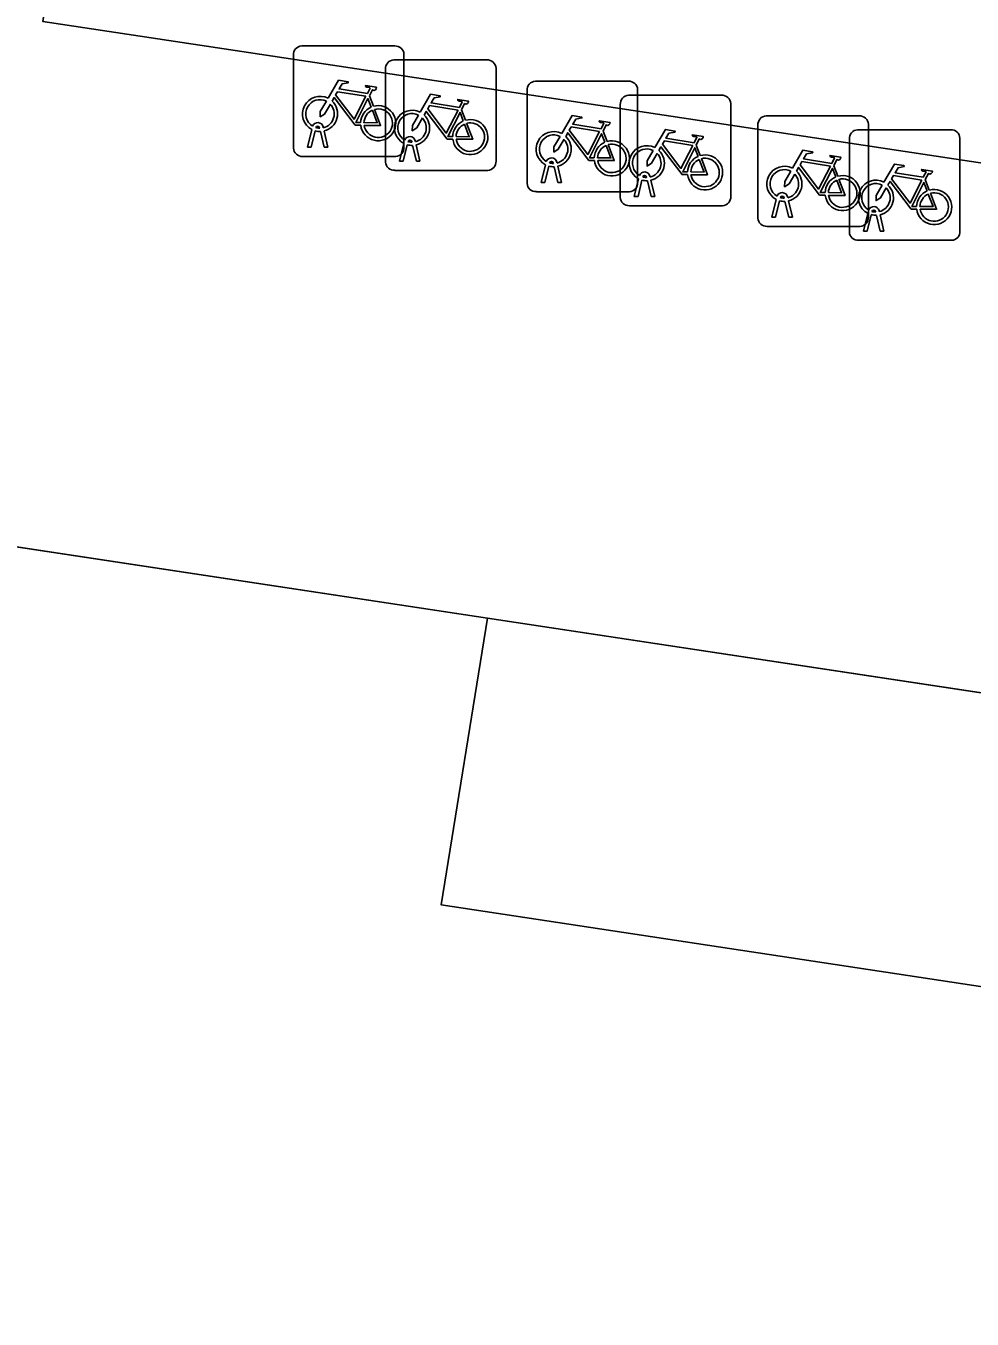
# Model space of a CAD drawing. Extents: x 163010 to 163853, y 382793 to 383982.
# Drawn here: x 163693.36 to 163701.92, y 383170.72 to 383182.42 of the extents above; entities that cross this region are included whole.
import ezdxf

# ---------------------------------------------------------------- set-up
doc = ezdxf.new("R2010")
doc.units = 0
for name, color, linetype in [('IMGEO_Fietsenrek', 7, 'Continuous'), ('IMGEO_Groenvoorziening', 7, 'Continuous'), ('IMGEO_Hek', 7, 'Continuous'), ('IMGEO_Voetpad_open', 7, 'Continuous')]:
    doc.layers.add(name, color=color, linetype=linetype)

msp = doc.modelspace()

# ---------------------------------------------------------------- linework, layer by layer
at = {"layer": 'IMGEO_Fietsenrek'}
for p, q in [((163695.777, 383181.314), (163695.777, 383182.155)), ((163695.777, 383182.155), (163695.777, 383181.314)), ((163695.852, 383182.239), (163696.693, 383182.239)), ((163696.693, 383182.239), (163695.852, 383182.239)), ((163696.777, 383182.164), (163696.777, 383181.323)), ((163696.777, 383181.323), (163696.777, 383182.164)), ((163696.61, 383181.188), (163696.61, 383182.029)), ((163696.61, 383182.029), (163696.61, 383181.188)), ((163696.685, 383182.113), (163697.526, 383182.113)), ((163697.526, 383182.113), (163696.685, 383182.113)), ((163697.61, 383182.038), (163697.61, 383181.197)), ((163697.61, 383181.197), (163697.61, 383182.038)), ((163697.966, 383181.92), (163698.807, 383181.92)), ((163698.807, 383181.92), (163697.966, 383181.92)), ((163696.464, 383181.788), (163696.5, 383181.693)), ((163697.891, 383180.995), (163697.891, 383181.836)), ((163697.891, 383181.836), (163697.891, 383180.995)), ((163698.809, 383181.793), (163699.65, 383181.793)), ((163699.65, 383181.793), (163698.809, 383181.793)), ((163698.891, 383181.845), (163698.891, 383181.004)), ((163698.891, 383181.004), (163698.891, 383181.845)), ((163697.297, 383181.662), (163697.333, 383181.567)), ((163698.734, 383180.868), (163698.734, 383181.709)), ((163698.734, 383181.709), (163698.734, 383180.868)), ((163699.734, 383181.718), (163699.734, 383180.877)), ((163699.734, 383180.877), (163699.734, 383181.718)), ((163700.054, 383181.606), (163700.895, 383181.606)), ((163700.895, 383181.606), (163700.054, 383181.606)), ((163695.904, 383181.323), (163695.943, 383181.483)), ((163695.973, 383181.471), (163695.938, 383181.323)), ((163696.015, 383181.495), (163696.014, 383181.499)), ((163696.056, 383181.323), (163696.022, 383181.465)), ((163696.046, 383181.506), (163696.047, 383181.499)), ((163696.054, 383181.469), (163696.089, 383181.323)), ((163698.578, 383181.469), (163698.614, 383181.374)), ((163699.979, 383180.681), (163699.979, 383181.522)), ((163699.979, 383181.522), (163699.979, 383180.681)), ((163700.882, 383181.48), (163701.723, 383181.48)), ((163701.723, 383181.48), (163700.882, 383181.48)), ((163700.979, 383181.531), (163700.979, 383180.69)), ((163700.979, 383180.69), (163700.979, 383181.531)), ((163695.938, 383181.323), (163695.904, 383181.323)), ((163696.089, 383181.323), (163696.056, 383181.323)), ((163696.737, 383181.197), (163696.776, 383181.357)), ((163696.806, 383181.345), (163696.771, 383181.197)), ((163696.848, 383181.369), (163696.847, 383181.373)), ((163696.889, 383181.197), (163696.855, 383181.339)), ((163696.879, 383181.38), (163696.88, 383181.373)), ((163696.887, 383181.343), (163696.922, 383181.197)), ((163699.421, 383181.342), (163699.457, 383181.247)), ((163700.807, 383180.555), (163700.807, 383181.396)), ((163700.807, 383181.396), (163700.807, 383180.555)), ((163701.807, 383181.405), (163701.807, 383180.564)), ((163701.807, 383180.564), (163701.807, 383181.405)), ((163696.702, 383181.239), (163695.861, 383181.239)), ((163695.861, 383181.239), (163696.702, 383181.239)), ((163696.771, 383181.197), (163696.737, 383181.197)), ((163696.922, 383181.197), (163696.889, 383181.197)), ((163697.535, 383181.113), (163696.694, 383181.113)), ((163696.694, 383181.113), (163697.535, 383181.113)), ((163698.018, 383181.004), (163698.057, 383181.164)), ((163698.087, 383181.152), (163698.052, 383181.004)), ((163698.129, 383181.176), (163698.128, 383181.18)), ((163698.17, 383181.004), (163698.136, 383181.146)), ((163698.16, 383181.187), (163698.161, 383181.18)), ((163698.168, 383181.15), (163698.203, 383181.004)), ((163700.666, 383181.155), (163700.702, 383181.06)), ((163698.052, 383181.004), (163698.018, 383181.004)), ((163698.203, 383181.004), (163698.17, 383181.004)), ((163698.861, 383180.877), (163698.9, 383181.037)), ((163698.93, 383181.025), (163698.895, 383180.877)), ((163698.972, 383181.049), (163698.971, 383181.053)), ((163699.013, 383180.877), (163698.979, 383181.019)), ((163699.003, 383181.06), (163699.004, 383181.053)), ((163699.011, 383181.023), (163699.046, 383180.877)), ((163701.494, 383181.029), (163701.53, 383180.934)), ((163698.816, 383180.92), (163697.975, 383180.92)), ((163697.975, 383180.92), (163698.816, 383180.92)), ((163698.895, 383180.877), (163698.861, 383180.877)), ((163699.046, 383180.877), (163699.013, 383180.877)), ((163700.106, 383180.69), (163700.145, 383180.85)), ((163700.217, 383180.862), (163700.216, 383180.866)), ((163700.248, 383180.873), (163700.249, 383180.866)), ((163699.659, 383180.793), (163698.818, 383180.793)), ((163698.818, 383180.793), (163699.659, 383180.793)), ((163700.175, 383180.838), (163700.14, 383180.69)), ((163700.258, 383180.69), (163700.224, 383180.832)), ((163700.256, 383180.836), (163700.291, 383180.69)), ((163700.934, 383180.564), (163700.973, 383180.724)), ((163701.045, 383180.736), (163701.044, 383180.74)), ((163701.076, 383180.747), (163701.077, 383180.74)), ((163700.14, 383180.69), (163700.106, 383180.69)), ((163700.291, 383180.69), (163700.258, 383180.69)), ((163701.003, 383180.712), (163700.968, 383180.564)), ((163701.086, 383180.564), (163701.052, 383180.706)), ((163701.084, 383180.71), (163701.119, 383180.564)), ((163700.904, 383180.606), (163700.063, 383180.606)), ((163700.063, 383180.606), (163700.904, 383180.606)), ((163700.968, 383180.564), (163700.934, 383180.564)), ((163701.119, 383180.564), (163701.086, 383180.564)), ((163701.732, 383180.48), (163700.891, 383180.48)), ((163700.891, 383180.48), (163701.732, 383180.48))]:
    msp.add_line(p, q, dxfattribs=at)
for points in [[(163696.09, 383181.765), (163696.185, 383181.929), (163696.271, 383181.915), (163696.273, 383181.906), (163696.217, 383181.895), (163696.19, 383181.85), (163696.446, 383181.809)], [(163696.433, 383181.784), (163696.176, 383181.825), (163696.159, 383181.796), (163696.326, 383181.576), (163696.433, 383181.784)], [(163696.446, 383181.809), (163696.471, 383181.858), (163696.465, 383181.862), (163696.442, 383181.866), (163696.43, 383181.873), (163696.429, 383181.876), (163696.431, 383181.881), (163696.526, 383181.866), (163696.528, 383181.856), (163696.518, 383181.843), (163696.506, 383181.837), (163696.492, 383181.843), (163696.464, 383181.788)], [(163696.923, 383181.639), (163697.018, 383181.803), (163697.104, 383181.789), (163697.106, 383181.78), (163697.05, 383181.769), (163697.023, 383181.724), (163697.279, 383181.683)], [(163696.111, 383181.713), (163696.059, 383181.623), (163696.019, 383181.598), (163696.02, 383181.645), (163696.075, 383181.739)], [(163696.386, 383181.521), (163696.336, 383181.521), (163696.145, 383181.772), (163696.126, 383181.74)], [(163696.481, 383181.686), (163696.451, 383181.763), (163696.342, 383181.545), (163696.385, 383181.545)], [(163696.511, 383181.665), (163696.566, 383181.52), (163696.416, 383181.52)], [(163697.266, 383181.658), (163697.009, 383181.699), (163696.992, 383181.67), (163697.159, 383181.45), (163697.266, 383181.658)], [(163697.279, 383181.683), (163697.304, 383181.732), (163697.298, 383181.736), (163697.275, 383181.74), (163697.263, 383181.747), (163697.262, 383181.75), (163697.264, 383181.755), (163697.359, 383181.74), (163697.361, 383181.73), (163697.351, 383181.717), (163697.339, 383181.711), (163697.325, 383181.717), (163697.297, 383181.662)], [(163696.415, 383181.545), (163696.535, 383181.544), (163696.491, 383181.658)], [(163696.944, 383181.587), (163696.892, 383181.497), (163696.852, 383181.472), (163696.853, 383181.519), (163696.908, 383181.613)], [(163697.219, 383181.395), (163697.169, 383181.395), (163696.978, 383181.646), (163696.959, 383181.614)], [(163697.314, 383181.56), (163697.284, 383181.637), (163697.175, 383181.419), (163697.218, 383181.419)], [(163698.204, 383181.446), (163698.299, 383181.61), (163698.385, 383181.596), (163698.387, 383181.587), (163698.331, 383181.576), (163698.304, 383181.531), (163698.56, 383181.49)], [(163698.56, 383181.49), (163698.585, 383181.539), (163698.579, 383181.543), (163698.556, 383181.547), (163698.544, 383181.554), (163698.543, 383181.557), (163698.545, 383181.562), (163698.64, 383181.547), (163698.642, 383181.537), (163698.632, 383181.524), (163698.62, 383181.518), (163698.606, 383181.524), (163698.578, 383181.469)], [(163697.248, 383181.419), (163697.368, 383181.418), (163697.324, 383181.532)], [(163697.344, 383181.539), (163697.399, 383181.394), (163697.249, 383181.394)], [(163698.5, 383181.202), (163698.45, 383181.202), (163698.259, 383181.453), (163698.24, 383181.421)], [(163698.547, 383181.465), (163698.29, 383181.506), (163698.273, 383181.477), (163698.44, 383181.257), (163698.547, 383181.465)], [(163698.595, 383181.367), (163698.565, 383181.444), (163698.456, 383181.226), (163698.499, 383181.226)], [(163699.047, 383181.319), (163699.142, 383181.483), (163699.228, 383181.469), (163699.23, 383181.46), (163699.174, 383181.449), (163699.147, 383181.404), (163699.403, 383181.363)], [(163699.403, 383181.363), (163699.428, 383181.412), (163699.422, 383181.416), (163699.399, 383181.42), (163699.387, 383181.427), (163699.386, 383181.43), (163699.388, 383181.435), (163699.483, 383181.42), (163699.485, 383181.41), (163699.475, 383181.397), (163699.463, 383181.391), (163699.449, 383181.397), (163699.421, 383181.342)], [(163698.225, 383181.394), (163698.173, 383181.304), (163698.133, 383181.279), (163698.134, 383181.326), (163698.189, 383181.42)], [(163698.529, 383181.226), (163698.649, 383181.225), (163698.605, 383181.339)], [(163698.625, 383181.346), (163698.68, 383181.201), (163698.53, 383181.201)], [(163699.343, 383181.075), (163699.293, 383181.075), (163699.102, 383181.326), (163699.083, 383181.294)], [(163699.39, 383181.338), (163699.133, 383181.379), (163699.116, 383181.35), (163699.283, 383181.13), (163699.39, 383181.338)], [(163699.438, 383181.24), (163699.408, 383181.317), (163699.299, 383181.099), (163699.342, 383181.099)], [(163699.068, 383181.267), (163699.016, 383181.177), (163698.976, 383181.152), (163698.977, 383181.199), (163699.032, 383181.293)], [(163699.372, 383181.099), (163699.492, 383181.098), (163699.448, 383181.212)], [(163699.468, 383181.219), (163699.523, 383181.074), (163699.373, 383181.074)], [(163700.292, 383181.132), (163700.387, 383181.296), (163700.473, 383181.282), (163700.475, 383181.273), (163700.419, 383181.262), (163700.392, 383181.217), (163700.648, 383181.176)], [(163700.648, 383181.176), (163700.673, 383181.225), (163700.667, 383181.229), (163700.644, 383181.233), (163700.632, 383181.24), (163700.631, 383181.243), (163700.633, 383181.248), (163700.728, 383181.233), (163700.73, 383181.223), (163700.72, 383181.21), (163700.708, 383181.204), (163700.694, 383181.21), (163700.666, 383181.155)], [(163700.313, 383181.08), (163700.261, 383180.99), (163700.221, 383180.965), (163700.222, 383181.012), (163700.277, 383181.106)], [(163700.588, 383180.888), (163700.538, 383180.888), (163700.347, 383181.139), (163700.328, 383181.107)], [(163700.635, 383181.151), (163700.378, 383181.192), (163700.361, 383181.163), (163700.528, 383180.943), (163700.635, 383181.151)], [(163700.683, 383181.053), (163700.653, 383181.13), (163700.544, 383180.912), (163700.587, 383180.912)], [(163701.12, 383181.006), (163701.215, 383181.17), (163701.301, 383181.156), (163701.303, 383181.147), (163701.247, 383181.136), (163701.22, 383181.091), (163701.476, 383181.05)], [(163701.476, 383181.05), (163701.501, 383181.099), (163701.495, 383181.103), (163701.472, 383181.107), (163701.46, 383181.114), (163701.459, 383181.117), (163701.461, 383181.122), (163701.556, 383181.107), (163701.558, 383181.097), (163701.548, 383181.084), (163701.536, 383181.078), (163701.522, 383181.084), (163701.494, 383181.029)], [(163700.617, 383180.912), (163700.737, 383180.911), (163700.693, 383181.025)], [(163700.713, 383181.032), (163700.768, 383180.887), (163700.618, 383180.887)], [(163701.141, 383180.954), (163701.089, 383180.864), (163701.049, 383180.839), (163701.05, 383180.886), (163701.105, 383180.98)], [(163701.416, 383180.762), (163701.366, 383180.762), (163701.175, 383181.013), (163701.156, 383180.981)], [(163701.463, 383181.025), (163701.206, 383181.066), (163701.189, 383181.037), (163701.356, 383180.817), (163701.463, 383181.025)], [(163701.511, 383180.927), (163701.481, 383181.004), (163701.372, 383180.786), (163701.415, 383180.786)], [(163701.445, 383180.786), (163701.565, 383180.785), (163701.521, 383180.899)], [(163701.541, 383180.906), (163701.596, 383180.761), (163701.446, 383180.761)]]:
    msp.add_lwpolyline(points, dxfattribs=at)
for centre, radius, start, end in [((163695.855, 383182.161), 0.0779, 92.4484, 184.2845), ((163695.855, 383182.161), 0.0779, 92.4484, 184.2845), ((163696.699, 383182.161), 0.0779, 2.4484, 94.2845), ((163696.699, 383182.161), 0.0779, 2.4484, 94.2845), ((163696.688, 383182.035), 0.0779, 92.4484, 184.2845), ((163696.688, 383182.035), 0.0779, 92.4484, 184.2845), ((163697.532, 383182.035), 0.0779, 2.4484, 94.2845), ((163697.532, 383182.035), 0.0779, 2.4484, 94.2845), ((163697.969, 383181.842), 0.0779, 92.4484, 184.2845), ((163697.969, 383181.842), 0.0779, 92.4484, 184.2845), ((163698.813, 383181.842), 0.0779, 2.4484, 94.2845), ((163698.813, 383181.842), 0.0779, 2.4484, 94.2845), ((163696.017, 383181.624), 0.159, 62.6766, 242.1369), ((163698.812, 383181.715), 0.0779, 92.4484, 184.2845), ((163698.812, 383181.715), 0.0779, 92.4484, 184.2845), ((163699.656, 383181.715), 0.0779, 2.4484, 94.2845), ((163699.656, 383181.715), 0.0779, 2.4484, 94.2845), ((163696.017, 383181.624), 0.129, 63.3192, 238.903), ((163696.017, 383181.624), 0.129, 283.6043, 43.4302), ((163696.017, 383181.624), 0.159, 283.5766, 46.6042), ((163696.544, 383181.54), 0.159, 113.3408, 178.3217), ((163696.544, 383181.54), 0.159, 187.0065, 105.7708), ((163696.544, 383181.54), 0.129, 188.6715, 104.5883), ((163695.997, 383181.495), 0.0499, 12.8025, 158.6934), ((163696.544, 383181.54), 0.129, 113.923, 177.9556), ((163696.85, 383181.498), 0.159, 62.6766, 242.1369), ((163696.85, 383181.498), 0.129, 63.3192, 238.903), ((163696.85, 383181.498), 0.129, 283.6043, 43.4302), ((163696.85, 383181.498), 0.159, 283.5766, 46.6042), ((163697.377, 383181.414), 0.159, 113.3408, 178.3217), ((163697.377, 383181.414), 0.159, 187.0065, 105.7708), ((163700.057, 383181.528), 0.0779, 92.4484, 184.2845), ((163700.057, 383181.528), 0.0779, 92.4484, 184.2845), ((163700.901, 383181.528), 0.0779, 2.4484, 94.2845), ((163700.901, 383181.528), 0.0779, 2.4484, 94.2845), ((163696.017, 383181.624), 0.159, 253.9967, 271.7867), ((163695.997, 383181.495), 0.0174, 12.8025, 163.4502), ((163696.017, 383181.624), 0.129, 253.415, 269.0204), ((163697.377, 383181.414), 0.129, 113.923, 177.9556), ((163697.377, 383181.414), 0.129, 188.6715, 104.5883), ((163698.131, 383181.305), 0.159, 62.6766, 242.1369), ((163698.131, 383181.305), 0.129, 63.3192, 238.903), ((163700.885, 383181.402), 0.0779, 92.4484, 184.2845), ((163700.885, 383181.402), 0.0779, 92.4484, 184.2845), ((163701.729, 383181.402), 0.0779, 2.4484, 94.2845), ((163701.729, 383181.402), 0.0779, 2.4484, 94.2845), ((163695.855, 383181.317), 0.0779, 182.4484, 274.2845), ((163695.855, 383181.317), 0.0779, 182.4484, 274.2845), ((163696.699, 383181.317), 0.0779, 272.4484, 4.2845), ((163696.699, 383181.317), 0.0779, 272.4484, 4.2845), ((163696.83, 383181.369), 0.0499, 12.8025, 158.6934), ((163696.85, 383181.498), 0.159, 253.9967, 271.7867), ((163696.83, 383181.369), 0.0174, 12.8025, 163.4502), ((163696.85, 383181.498), 0.129, 253.415, 269.0204), ((163698.131, 383181.305), 0.129, 283.6043, 43.4302), ((163698.131, 383181.305), 0.159, 283.5766, 46.6042), ((163698.658, 383181.221), 0.159, 113.3408, 178.3217), ((163698.658, 383181.221), 0.159, 187.0065, 105.7708), ((163698.658, 383181.221), 0.129, 113.923, 177.9556), ((163698.658, 383181.221), 0.129, 188.6715, 104.5883), ((163698.974, 383181.178), 0.159, 62.6766, 242.1369), ((163697.532, 383181.191), 0.0779, 272.4484, 4.2845), ((163697.532, 383181.191), 0.0779, 272.4484, 4.2845), ((163698.111, 383181.176), 0.0499, 12.8025, 158.6934), ((163698.111, 383181.176), 0.0174, 12.8025, 163.4502), ((163698.974, 383181.178), 0.129, 63.3192, 238.903), ((163698.974, 383181.178), 0.129, 283.6043, 43.4302), ((163698.974, 383181.178), 0.159, 283.5766, 46.6042), ((163699.501, 383181.094), 0.159, 113.3408, 178.3217), ((163699.501, 383181.094), 0.159, 187.0065, 105.7708), ((163699.501, 383181.094), 0.129, 113.923, 177.9556), ((163699.501, 383181.094), 0.129, 188.6715, 104.5883), ((163696.688, 383181.191), 0.0779, 182.4484, 274.2845), ((163696.688, 383181.191), 0.0779, 182.4484, 274.2845), ((163698.131, 383181.305), 0.159, 253.9967, 271.7867), ((163698.131, 383181.305), 0.129, 253.415, 269.0204), ((163698.954, 383181.049), 0.0499, 12.8025, 158.6934), ((163700.219, 383180.991), 0.159, 62.6766, 242.1369), ((163700.219, 383180.991), 0.129, 63.3192, 238.903), ((163700.219, 383180.991), 0.129, 283.6043, 43.4302), ((163700.219, 383180.991), 0.159, 283.5766, 46.6042), ((163697.969, 383180.998), 0.0779, 182.4484, 274.2845), ((163697.969, 383180.998), 0.0779, 182.4484, 274.2845), ((163698.813, 383180.998), 0.0779, 272.4484, 4.2845), ((163698.813, 383180.998), 0.0779, 272.4484, 4.2845), ((163698.974, 383181.178), 0.159, 253.9967, 271.7867), ((163698.954, 383181.049), 0.0174, 12.8025, 163.4502), ((163698.974, 383181.178), 0.129, 253.415, 269.0204), ((163700.746, 383180.907), 0.159, 113.3408, 178.3217), ((163700.746, 383180.907), 0.159, 187.0065, 105.7708), ((163700.746, 383180.907), 0.129, 113.923, 177.9556), ((163700.746, 383180.907), 0.129, 188.6715, 104.5883), ((163701.047, 383180.865), 0.159, 62.6766, 242.1369), ((163701.047, 383180.865), 0.129, 63.3192, 238.903), ((163701.047, 383180.865), 0.159, 283.5766, 46.6042), ((163698.812, 383180.871), 0.0779, 182.4484, 274.2845), ((163698.812, 383180.871), 0.0779, 182.4484, 274.2845), ((163699.656, 383180.871), 0.0779, 272.4484, 4.2845), ((163699.656, 383180.871), 0.0779, 272.4484, 4.2845), ((163700.199, 383180.862), 0.0499, 12.8025, 158.6934), ((163700.199, 383180.862), 0.0174, 12.8025, 163.4502), ((163700.219, 383180.991), 0.129, 253.415, 269.0204), ((163701.047, 383180.865), 0.129, 283.6043, 43.4302), ((163701.574, 383180.781), 0.159, 113.3408, 178.3217), ((163701.574, 383180.781), 0.159, 187.0065, 105.7708), ((163701.574, 383180.781), 0.129, 113.923, 177.9556), ((163701.574, 383180.781), 0.129, 188.6715, 104.5883), ((163700.219, 383180.991), 0.159, 253.9967, 271.7867), ((163701.027, 383180.736), 0.0499, 12.8025, 158.6934), ((163701.027, 383180.736), 0.0174, 12.8025, 163.4502), ((163701.047, 383180.865), 0.129, 253.415, 269.0204), ((163700.057, 383180.684), 0.0779, 182.4484, 274.2845), ((163700.057, 383180.684), 0.0779, 182.4484, 274.2845), ((163700.901, 383180.684), 0.0779, 272.4484, 4.2845), ((163700.901, 383180.684), 0.0779, 272.4484, 4.2845), ((163701.047, 383180.865), 0.159, 253.9967, 271.7867), ((163700.885, 383180.558), 0.0779, 182.4484, 274.2845), ((163700.885, 383180.558), 0.0779, 182.4484, 274.2845), ((163701.729, 383180.558), 0.0779, 272.4484, 4.2845), ((163701.729, 383180.558), 0.0779, 272.4484, 4.2845)]:
    msp.add_arc(centre, radius, start, end, dxfattribs=at)
at = {"layer": 'IMGEO_Groenvoorziening'}
msp.add_lwpolyline([(163707.309, 383172.921), (163697.114, 383174.465), (163697.534, 383177.061)], dxfattribs=at)
at = {"layer": 'IMGEO_Hek'}
msp.add_lwpolyline([(163668.146, 383152.551), (163671.878, 383176.79), (163672.946, 383177.576), (163673.417, 383178.311), (163676.436, 383180.421), (163676.757, 383180.227), (163679.151, 383179.843), (163697.534, 383177.061), (163726.338, 383172.701), (163723.797, 383155.311), (163727.894, 383154.735), (163725.721, 383140.138), (163725.671, 383139.799), (163714.654, 383068.002), (163651.938, 383093.599), (163652.08, 383093.941), (163660.107, 383112.661)], dxfattribs=at)
at = {"layer": 'IMGEO_Voetpad_open'}
for points in [[(163711.939, 383179.68), (163711.736, 383179.711), (163693.51, 383182.46), (163694.309, 383187.695), (163710.158, 383185.33), (163712.488, 383184.982), (163712.729, 383184.946), (163711.939, 383179.68)], [(163676.436, 383180.421), (163676.757, 383180.227), (163679.151, 383179.843), (163697.534, 383177.061)], [(163697.534, 383177.061), (163726.338, 383172.701)]]:
    msp.add_lwpolyline(points, dxfattribs=at)

doc.saveas('drawing.dxf')
